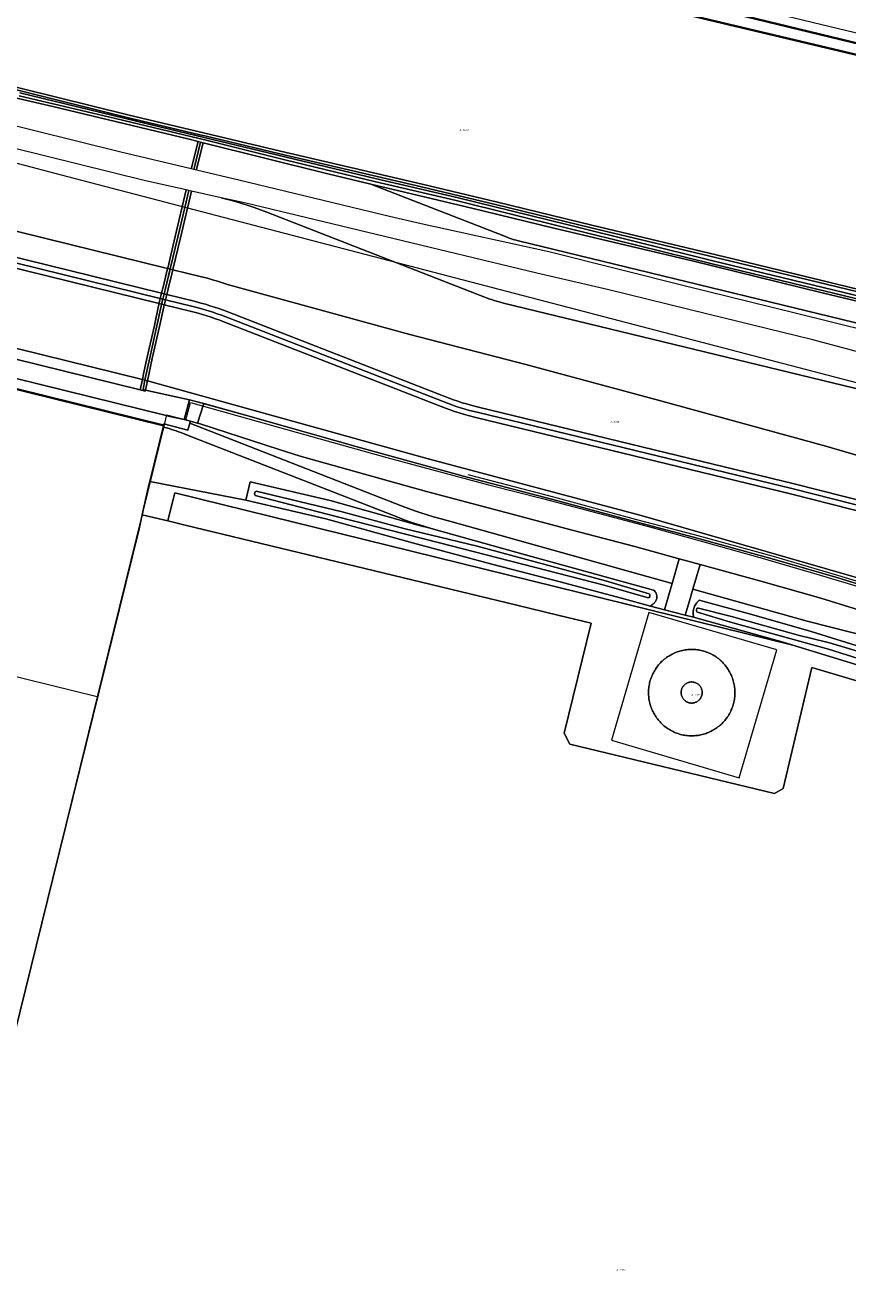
# Model space of a CAD drawing. Header units: metres. Extents: x 250001 to 257773, y 598992 to 609118.
# Tile 577 of 656: x 252213 to 252367, y 606923 to 607160. Entities that reach past the tile are written whole.
import ezdxf
from ezdxf.enums import TextEntityAlignment as Align
from ezdxf.lldxf.tags import DXFTag

# ---------------------------------------------------------------- set-up
doc = ezdxf.new("R2010")
doc.units = ezdxf.units.M
for name, color, linetype, lineweight in [('B-WE-FV-GELEIDING_WILDROOSTER-GV', 252, 'Continuous', 18), ('B-WE-GK-KADEMUUR-GV', 252, 'Continuous', 35), ('B-WE-GR-GRAS-GV', 252, 'Continuous', 13), ('B-WE-GR-GROENVOORZIENING-GV', 252, 'Continuous', 18), ('B-WE-GW-TALUD_KRUIN-G', 252, 'Continuous', 18), ('B-WE-IE-TERREINAFSCHEIDING_KUNSTMATIG_HEKWERK-G', 252, 'IE-TERREINAFSCHEIDING-KUNSTMATIG', 18), ('B-WE-KG-GRENS_PERCEEL-G', 150, 'KG-PERCEEL', 18), ('B-WE-KG-GRENS_PERCEEL-S', 150, 'Continuous', 25), ('B-WE-OG-BEBOUWING_WINDTURBINE-GV', 1, 'Continuous', 18), ('B-WE-OG-TERREIN_ERF-GV', 7, 'Continuous', 18), ('B-WE-OG-WATER-GV', 252, 'Continuous', 18), ('B-WE-OG-WATER_HAVEN-GV', 252, 'Continuous', 18), ('B-WE-OG-WATER_SLOOT-GV', 252, 'Continuous', 18), ('B-WE-VH-VERHARDING_GESLOTEN-GV', 252, 'Continuous', 18), ('B-WE-VH-VERHARDING_GRASBETONSTEEN-GV', 252, 'Continuous', 18), ('B-WE-VH-VERHARDING_HALFVERHARDING-GV', 252, 'Continuous', 18), ('B-WE-VH-VERHARDING_OPEN-GV', 252, 'Continuous', 18), ('X-XX-AL-REFERENTIE-G', 7, 'Continuous', 18)]:
    doc.layers.add(name, color=color, linetype=linetype, lineweight=lineweight)
doc.styles.add('NLCS-ISO', font='NLCS-ISO.ttf')
doc.styles.get("Standard").update_dxf_attribs({"font": 'NLCS-ISO.ttf'})
doc.linetypes.add('IE-TERREINAFSCHEIDING-KUNSTMATIG', pattern='A,4,[82,NLCS.shx,S=0.75,R=90,X=0,Y=0],4,-2', length=10)
tags = doc.linetypes.add('KG-PERCEEL', pattern='A,5.5,-2,["P",Standard,S=1.8,R=0,X=-0.5,Y=-0.9],-2,5.5,-2,[5,NLCS.SHX,S=0.75,R=0,X=0,Y=0],-2', length=19).pattern_tags.tags
tags[6] = DXFTag(74, 10)

# ---------------------------------------------------------------- blocks, each defined once
blk = doc.blocks.new('SKG-PERCEELNUMMER-SO')
at = {"style": 'NLCS-ISO', "oblique": 10, "flags": 1}
blk.add_attdef('GEMEENTECODE', text='', height=1.8, dxfattribs=at).set_placement((0, 2.6), align=Align.MIDDLE_CENTER)
at = {"style": 'NLCS-ISO', "oblique": 10}
blk.add_attdef('SECTIE', text='', height=1.8, dxfattribs=at).set_placement((-0.5, 0), align=Align.MIDDLE_RIGHT)
blk.add_attdef('PERCEELNUMMER', text='', height=1.8, dxfattribs=at).set_placement((0.5, 0), align=Align.MIDDLE_LEFT)
blk = doc.blocks.new('BS2021-132-Xref-KAD-20210617')
at = {"layer": 'B-WE-KG-GRENS_PERCEEL-G', "flags": 128}
for points in [[(252084.341, 607226.882), (252498.581, 607127.432)], [(252380.376, 607089.959), (252220.917, 607131.561), (252199.948, 607137.042)], [(252199.948, 607094.67), (252238.98, 607085.06)], [(252239.434, 607086.904), (252243.04, 607086.004), (252243.909, 607089.226), (252263.726, 607083.692), (252280.766, 607078.942), (252300.054, 607073.728)], [(252239.434, 607086.904), (252238.98, 607085.06)], [(252238.98, 607085.06), (252226.429, 607034.057)], [(252300.054, 607073.728), (252310.224, 607071.156), (252320.375, 607068.513), (252330.507, 607065.797), (252340.62, 607063.01), (252350.712, 607060.151), (252360.784, 607057.221), (252370.835, 607054.22), (252380.865, 607051.147)], [(252226.429, 607034.057), (252199.948, 607040.565)], [(252226.429, 607034.057), (252199.949, 606926.446)]]:
    blk.add_lwpolyline(points, dxfattribs=at)
blk.add_lwpolyline([(252322.863, 607025.89), (252346.855, 607018.865), (252353.905, 607042.85), (252329.912, 607049.876)], close=True, dxfattribs=at)
at = {"layer": 'B-WE-KG-GRENS_PERCEEL-S', "xscale": 0.2, "yscale": 0.2, "zscale": 0.2}
for p, values in [((252294.84, 607140.328), {'PERCEELNUMMER': '3629', 'SECTIE': 'A'}), ((252323.164, 607085.607), {'PERCEELNUMMER': '3315', 'SECTIE': 'A'}), ((252338.326, 607034.423), {'PERCEELNUMMER': '3386', 'SECTIE': 'A'}), ((252324.256, 606926.586), {'PERCEELNUMMER': '3387', 'SECTIE': 'A'})]:
    blk.add_blockref('SKG-PERCEELNUMMER-SO', p, dxfattribs=at).add_auto_attribs(values)
blk = doc.blocks.new('BS2021-132-Xref-BGT-GRIJS-20210617-aangepast')
at = {"layer": 'B-WE-FV-GELEIDING_WILDROOSTER-GV', "flags": 128}
blk.add_lwpolyline([(252243.75, 607089.715), (252242.732, 607086.077), (252245.246, 607085.367), (252246.402, 607089.053), (252245.168, 607089.396)], close=True, dxfattribs=at)
at = {"layer": 'B-WE-GK-KADEMUUR-GV', "flags": 128}
blk.add_lwpolyline([(252183.754, 607487.803), (252111.624, 607505.471), (252111.082, 607503.281), (252124.881, 607500), (252179.282, 607487.065), (252261.258, 607468.127), (252365.657, 607442.672), (252412.548, 607430.975), (252621.898, 607380.034), (252564.139, 607135.672), (252557.914, 607112.861), (252444.261, 607138.387), (252118.675, 607217.228), (252117.992, 607213.995), (252370.737, 607154.026), (252515.253, 607119.904), (252560.273, 607110.024), (252574.203, 607166.872), (252590.933, 607236.18), (252611.343, 607322.684), (252625.059, 607381.322), (252471.169, 607418.451), (252314.063, 607456.225)], close=True, dxfattribs=at)
at = {"layer": 'B-WE-GR-GRAS-GV', "flags": 128}
for points in [[(252206.066, 607142.395), (252230.87, 607136.251), (252244.068, 607133.125), (252244.101, 607133.262), (252245.332, 607138.203), (252243.415, 607138.683), (252218.129, 607144.747), (252194.752, 607150.138)], [(252205.209, 607149.353), (252232.025, 607142.707), (252245.644, 607139.457), (252246.617, 607139.225), (252260.666, 607135.873), (252287.245, 607129.676), (252301.402, 607126.302), (252319.104, 607122.003), (252345.262, 607115.747), (252374.297, 607108.731)], [(252375.148, 607102.647), (252305.471, 607119.543), (252304.99, 607119.668), (252304.705, 607119.748), (252304.422, 607119.833), (252304.141, 607119.924), (252303.861, 607120.019), (252303.583, 607120.119), (252303.307, 607120.224), (252277.726, 607130.198), (252269.425, 607132.17), (252246.302, 607137.96), (252245.073, 607133.027), (252245.041, 607132.894), (252253.019, 607131.005), (252281.246, 607124.163), (252287.207, 607122.824), (252311.141, 607117.59), (252337, 607111.092), (252357.089, 607106.126), (252378.776, 607100.737)], [(252374.414, 607109.217), (252345.379, 607116.234), (252319.221, 607122.489), (252301.519, 607126.788), (252287.36, 607130.163), (252260.781, 607136.359), (252232.144, 607143.193), (252205.328, 607149.839)], [(252078.317, 607154.139), (252239.633, 607114.396), (252239.645, 607114.444), (252241.061, 607120.38), (252243.12, 607129.106), (252235.486, 607130.808), (252204.104, 607138.581)], [(252075.503, 607149.888), (252238.495, 607109.733), (252238.685, 607110.516), (252238.765, 607110.845), (252239.633, 607114.396), (252078.317, 607154.139)], [(252074.223, 607148.144), (252238.014, 607107.792), (252238.025, 607107.789), (252238.059, 607107.928), (252238.26, 607108.761), (252074.871, 607149.014)], [(252074.871, 607149.014), (252238.26, 607108.761), (252238.495, 607109.733), (252075.503, 607149.888)], [(252068.098, 607134.678), (252234.893, 607093.585), (252234.95, 607093.876), (252235.114, 607094.64), (252235.778, 607097.719), (252237.148, 607103.701), (252237.932, 607107.402), (252238.025, 607107.789), (252238.014, 607107.792), (252074.223, 607148.144)], [(252082.889, 607128.974), (252234.51, 607091.62), (252234.893, 607093.585), (252068.098, 607134.678)], [(252387.534, 607103.836), (252362.427, 607109.839), (252338.002, 607115.81), (252311.846, 607122.019), (252296.72, 607125.685), (252277.726, 607130.198), (252303.307, 607120.224), (252303.583, 607120.119), (252303.861, 607120.019), (252304.141, 607119.924), (252304.422, 607119.833), (252304.705, 607119.748), (252304.99, 607119.668), (252305.471, 607119.543), (252375.148, 607102.647)], [(252372.32, 607090.985), (252302.644, 607107.881), (252301.823, 607108.093), (252301.337, 607108.23), (252300.854, 607108.376), (252300.373, 607108.531), (252299.895, 607108.693), (252299.42, 607108.864), (252298.948, 607109.044), (252258.216, 607124.924), (252257.057, 607125.365), (252255.89, 607125.785), (252254.715, 607126.185), (252253.534, 607126.564), (252252.347, 607126.923), (252251.153, 607127.26), (252249.674, 607127.645), (252244.096, 607128.888), (252242.034, 607120.149), (252240.617, 607114.209), (252240.604, 607114.156), (252245.748, 607112.889), (252247.124, 607112.532), (252248.061, 607112.266), (252248.993, 607111.985), (252249.921, 607111.687), (252250.843, 607111.373), (252285.076, 607102.027), (252306.841, 607096.385), (252331.673, 607089.695), (252363.098, 607081.068), (252382.109, 607075.48)], [(252382.43, 607095.175), (252360.643, 607100.971), (252340.966, 607105.809), (252322.384, 607110.35), (252308.874, 607113.492), (252280.328, 607120.372), (252254.067, 607126.666), (252249.674, 607127.645), (252251.153, 607127.26), (252252.347, 607126.923), (252253.534, 607126.564), (252254.715, 607126.185), (252255.89, 607125.785), (252257.057, 607125.365), (252258.216, 607124.924), (252298.948, 607109.044), (252299.42, 607108.864), (252299.895, 607108.693), (252300.373, 607108.531), (252300.854, 607108.376), (252301.337, 607108.23), (252301.823, 607108.093), (252302.644, 607107.881), (252372.32, 607090.985)], [(252382.109, 607075.48), (252363.098, 607081.068), (252331.673, 607089.695), (252306.841, 607096.385), (252285.076, 607102.027), (252250.843, 607111.373), (252249.921, 607111.687), (252248.993, 607111.985), (252248.061, 607112.266), (252247.124, 607112.532), (252245.748, 607112.889), (252240.604, 607114.156), (252239.732, 607110.589), (252239.656, 607110.279), (252239.466, 607109.494), (252244.6, 607108.229), (252245.857, 607107.902), (252246.714, 607107.659), (252247.566, 607107.402), (252248.413, 607107.13), (252249.256, 607106.843), (252250.094, 607106.542), (252250.926, 607106.225), (252291.658, 607090.345), (252292.457, 607090.041), (252293.262, 607089.751), (252294.071, 607089.476), (252294.885, 607089.214), (252295.704, 607088.967), (252296.527, 607088.734), (252297.917, 607088.376), (252357.17, 607074.018), (252375.665, 607069.317)], [(252375.407, 607068.351), (252356.935, 607073.046), (252297.682, 607087.404), (252296.263, 607087.77), (252295.424, 607088.007), (252294.588, 607088.259), (252293.757, 607088.526), (252292.931, 607088.807), (252292.11, 607089.103), (252291.294, 607089.413), (252250.562, 607105.294), (252249.747, 607105.604), (252248.926, 607105.899), (252248.099, 607106.18), (252247.269, 607106.447), (252246.433, 607106.699), (252245.593, 607106.937), (252244.361, 607107.258), (252239.231, 607108.522), (252239.026, 607107.672), (252238.996, 607107.549), (252244.121, 607106.287), (252245.33, 607105.973), (252246.153, 607105.74), (252246.971, 607105.492), (252247.785, 607105.231), (252248.595, 607104.955), (252249.4, 607104.666), (252250.199, 607104.362), (252290.931, 607088.481), (252291.763, 607088.165), (252292.601, 607087.864), (252293.443, 607087.577), (252294.291, 607087.305), (252295.143, 607087.047), (252295.999, 607086.805), (252297.446, 607086.432), (252356.699, 607072.074), (252375.15, 607067.385)], [(252375.665, 607069.317), (252357.17, 607074.018), (252297.917, 607088.376), (252296.527, 607088.734), (252295.704, 607088.967), (252294.885, 607089.214), (252294.071, 607089.476), (252293.262, 607089.751), (252292.457, 607090.041), (252291.658, 607090.345), (252250.926, 607106.225), (252250.094, 607106.542), (252249.256, 607106.843), (252248.413, 607107.13), (252247.566, 607107.402), (252246.714, 607107.659), (252245.857, 607107.902), (252244.6, 607108.229), (252239.466, 607109.494), (252239.231, 607108.522), (252244.361, 607107.258), (252245.593, 607106.937), (252246.433, 607106.699), (252247.269, 607106.447), (252248.099, 607106.18), (252248.926, 607105.899), (252249.747, 607105.604), (252250.562, 607105.294), (252291.294, 607089.413), (252292.11, 607089.103), (252292.931, 607088.807), (252293.757, 607088.526), (252294.588, 607088.259), (252295.424, 607088.007), (252296.263, 607087.77), (252297.682, 607087.404), (252356.935, 607073.046), (252375.407, 607068.351)], [(252375.15, 607067.385), (252356.699, 607072.074), (252297.446, 607086.432), (252295.999, 607086.805), (252295.143, 607087.047), (252294.291, 607087.305), (252293.443, 607087.577), (252292.601, 607087.864), (252291.763, 607088.165), (252290.931, 607088.481), (252250.199, 607104.362), (252249.4, 607104.666), (252248.595, 607104.955), (252247.785, 607105.231), (252246.971, 607105.492), (252246.153, 607105.74), (252245.33, 607105.973), (252244.121, 607106.287), (252238.996, 607107.549), (252238.907, 607107.181), (252238.124, 607103.486), (252236.754, 607097.502), (252235.852, 607093.318), (252288.475, 607078.658), (252328.477, 607068.038), (252379.01, 607053.471)], [(252379.01, 607053.471), (252328.477, 607068.038), (252288.475, 607078.658), (252235.852, 607093.318), (252235.477, 607091.576), (252243.75, 607089.715), (252245.168, 607089.396), (252246.402, 607089.053), (252254.266, 607086.866), (252275.206, 607080.957), (252295.83, 607075.259), (252311.903, 607071.078), (252327.432, 607066.841), (252338.255, 607064.01), (252353.053, 607059.94), (252365.161, 607056.408), (252381.569, 607051.37)], [(252374.654, 607048.67), (252362.171, 607052.551), (252350.905, 607055.759), (252339.504, 607058.873), (252338.147, 607054.242), (252359.565, 607048.246), (252379.797, 607043.092)], [(252379.797, 607043.092), (252359.565, 607048.246), (252338.147, 607054.242), (252337.514, 607052.082), (252336.725, 607049.388), (252338.28, 607048.992), (252338.24, 607049.22), (252338.215, 607049.451), (252338.206, 607049.683), (252338.214, 607049.914), (252338.237, 607050.145), (252338.276, 607050.374), (252338.331, 607050.599), (252338.401, 607050.82), (252338.486, 607051.036), (252338.586, 607051.245), (252338.7, 607051.447), (252338.828, 607051.641), (252338.874, 607051.702), (252338.969, 607051.825), (252339.122, 607051.999), (252339.305, 607052.19), (252349.185, 607049.491), (252360.328, 607046.317), (252370.774, 607043.069)]]:
    blk.add_lwpolyline(points, dxfattribs=at)
for points in [[(252076.573, 607126.305), (252073.875, 607126.343), (252071.443, 607125.873), (252080.181, 607123.72), (252083.396, 607122.928), (252083.46, 607123.19), (252150.92, 607106.57), (252238.84, 607084.85), (252238.929, 607085.216), (252243.437, 607084.047), (252243.807, 607085.345), (252243.92, 607085.741), (252242.732, 607086.077), (252240.042, 607086.643), (252239.328, 607086.829), (252083.421, 607125.239), (252078.79, 607126.036)], [(252239.448, 607084.473), (252238.789, 607084.644), (252236.281, 607074.425), (252254.323, 607070.952), (252255.117, 607074.361), (252270.116, 607070.865), (252286.4, 607066.329), (252287.569, 607066.016), (252288.185, 607065.845), (252289.045, 607065.606), (252287.662, 607066.024), (252286.444, 607066.415), (252285.234, 607066.827), (252284.03, 607067.26), (252282.834, 607067.714), (252243.473, 607083.06), (252242.102, 607083.595), (252241.667, 607083.761), (252241.228, 607083.919), (252240.787, 607084.069), (252240.343, 607084.211), (252239.897, 607084.346)], [(252283.652, 607069.811), (252243.807, 607085.345), (252243.437, 607084.047), (252238.929, 607085.216), (252238.84, 607084.85), (252238.789, 607084.644), (252239.448, 607084.473), (252239.897, 607084.346), (252240.343, 607084.211), (252240.787, 607084.069), (252241.228, 607083.919), (252241.667, 607083.761), (252242.102, 607083.595), (252243.473, 607083.06), (252282.834, 607067.714), (252284.03, 607067.26), (252285.234, 607066.827), (252286.444, 607066.415), (252287.662, 607066.024), (252289.045, 607065.606), (252304.946, 607061.204), (252330.754, 607054.08), (252330.937, 607053.924), (252331.088, 607053.732), (252331.175, 607053.596), (252331.248, 607053.452), (252331.307, 607053.302), (252331.35, 607053.147), (252331.378, 607052.988), (252331.39, 607052.828), (252331.386, 607052.667), (252331.366, 607052.508), (252331.33, 607052.351), (252331.28, 607052.199), (252331.214, 607052.053), (252331.134, 607051.914), (252331.041, 607051.784), (252330.935, 607051.663), (252330.818, 607051.554), (252330.69, 607051.457), (252330.67, 607051.443), (252330.223, 607051.071), (252330.189, 607051.052), (252332.82, 607050.382), (252333.628, 607053.17), (252334.254, 607055.331), (252292.727, 607066.956), (252290.711, 607067.476), (252289.518, 607067.813), (252288.331, 607068.172), (252287.151, 607068.551), (252285.977, 607068.95), (252284.811, 607069.37)], [(252245.246, 607085.367), (252243.92, 607085.741), (252243.807, 607085.345), (252283.652, 607069.811), (252284.811, 607069.37), (252285.977, 607068.95), (252287.151, 607068.551), (252288.331, 607068.172), (252289.518, 607067.813), (252290.711, 607067.476), (252292.727, 607066.956), (252334.254, 607055.331), (252335.589, 607059.943), (252327.241, 607062.223), (252315.534, 607065.329), (252303.055, 607068.593), (252288.169, 607072.584), (252279.682, 607074.941), (252264.52, 607079.178), (252260.544, 607080.446), (252245.712, 607085.235)]]:
    blk.add_lwpolyline(points, close=True, dxfattribs=at)
at = {"layer": 'B-WE-GR-GROENVOORZIENING-GV', "flags": 128}
for points in [[(252254.323, 607070.952), (252236.281, 607074.425), (252235.992, 607073.249), (252234.864, 607068.187), (252236.98, 607067.7), (252239.696, 607067.044), (252240.506, 607070.336), (252240.685, 607071.064), (252240.804, 607071.549), (252240.984, 607072.278), (252356.875, 607043.758), (252355.088, 607044.308), (252338.28, 607048.992), (252336.725, 607049.388), (252332.82, 607050.382), (252330.189, 607051.052), (252324.754, 607052.536), (252312.997, 607055.655), (252300.438, 607058.942), (252285.534, 607062.937), (252269.321, 607067.456)], [(252337.715, 607042.937), (252337.97, 607042.94), (252338.225, 607042.934), (252338.479, 607042.921), (252338.733, 607042.9), (252338.985, 607042.871), (252339.237, 607042.834), (252339.488, 607042.789), (252339.737, 607042.737), (252339.984, 607042.676), (252340.23, 607042.608), (252340.473, 607042.532), (252340.713, 607042.448), (252340.951, 607042.357), (252341.186, 607042.259), (252341.417, 607042.153), (252341.645, 607042.04), (252341.87, 607041.92), (252342.09, 607041.793), (252342.307, 607041.659), (252342.519, 607041.518), (252342.727, 607041.371), (252342.93, 607041.217), (252343.128, 607041.057), (252343.32, 607040.891), (252343.508, 607040.719), (252343.69, 607040.541), (252343.866, 607040.357), (252344.037, 607040.168), (252344.201, 607039.974), (252344.36, 607039.774), (252344.512, 607039.57), (252344.657, 607039.361), (252344.796, 607039.148), (252344.928, 607038.93), (252345.053, 607038.708), (252345.171, 607038.483), (252345.282, 607038.253), (252345.386, 607038.021), (252345.482, 607037.785), (252345.571, 607037.547), (252345.652, 607037.306), (252345.726, 607037.062), (252345.792, 607036.816), (252345.85, 607036.568), (252345.901, 607036.319), (252345.944, 607036.068), (252345.978, 607035.815), (252346.005, 607035.562), (252346.024, 607035.308), (252346.035, 607035.054), (252346.038, 607034.799), (252346.032, 607034.545), (252346.019, 607034.291), (252345.998, 607034.037), (252345.969, 607033.784), (252345.932, 607033.532), (252345.887, 607033.282), (252345.834, 607033.032), (252345.774, 607032.785), (252345.705, 607032.54), (252345.629, 607032.297), (252345.546, 607032.056), (252345.455, 607031.819), (252345.356, 607031.584), (252345.348, 607031.566), (252345.242, 607031.335), (252345.128, 607031.107), (252345.007, 607030.883), (252344.88, 607030.662), (252344.745, 607030.446), (252344.604, 607030.234), (252344.456, 607030.027), (252344.301, 607029.825), (252344.141, 607029.627), (252343.974, 607029.435), (252343.801, 607029.248), (252343.623, 607029.066), (252343.439, 607028.89), (252343.249, 607028.72), (252343.054, 607028.556), (252342.855, 607028.399), (252342.65, 607028.247), (252342.44, 607028.102), (252342.227, 607027.964), (252342.009, 607027.833), (252341.787, 607027.708), (252341.561, 607027.591), (252341.331, 607027.481), (252341.098, 607027.378), (252340.863, 607027.282), (252340.624, 607027.194), (252340.382, 607027.113), (252340.139, 607027.04), (252339.892, 607026.974), (252339.644, 607026.917), (252339.395, 607026.867), (252339.144, 607026.825), (252338.891, 607026.791), (252338.638, 607026.765), (252338.384, 607026.747), (252338.13, 607026.737), (252337.875, 607026.735), (252337.621, 607026.74), (252337.366, 607026.754), (252337.113, 607026.776), (252336.86, 607026.806), (252336.608, 607026.844), (252336.358, 607026.889), (252336.109, 607026.943), (252335.862, 607027.004), (252335.617, 607027.073), (252335.374, 607027.15), (252335.134, 607027.234), (252334.896, 607027.326), (252334.662, 607027.425), (252334.43, 607027.532), (252334.203, 607027.645), (252333.979, 607027.766), (252333.758, 607027.894), (252333.542, 607028.028), (252333.33, 607028.17), (252333.123, 607028.318), (252332.921, 607028.472), (252332.723, 607028.633), (252332.531, 607028.8), (252332.344, 607028.973), (252332.163, 607029.151), (252331.987, 607029.335), (252331.817, 607029.525), (252331.653, 607029.72), (252331.495, 607029.92), (252331.344, 607030.124), (252331.199, 607030.334), (252331.061, 607030.547), (252330.93, 607030.766), (252330.805, 607030.988), (252330.688, 607031.214), (252330.578, 607031.443), (252330.475, 607031.676), (252330.379, 607031.912), (252330.291, 607032.151), (252330.21, 607032.392), (252330.137, 607032.636), (252330.072, 607032.882), (252330.014, 607033.13), (252329.965, 607033.38), (252329.923, 607033.631), (252329.889, 607033.883), (252329.863, 607034.137), (252329.845, 607034.391), (252329.835, 607034.645), (252329.833, 607034.9), (252329.839, 607035.154), (252329.853, 607035.408), (252329.875, 607035.662), (252329.905, 607035.915), (252329.942, 607036.166), (252329.988, 607036.417), (252330.041, 607036.666), (252330.103, 607036.913), (252330.172, 607037.158), (252330.249, 607037.401), (252330.333, 607037.641), (252330.425, 607037.878), (252330.524, 607038.113), (252330.631, 607038.344), (252330.745, 607038.572), (252330.865, 607038.796), (252330.993, 607039.016), (252331.128, 607039.232), (252331.252, 607039.419), (252331.4, 607039.626), (252331.553, 607039.83), (252331.713, 607040.027), (252331.879, 607040.22), (252332.052, 607040.408), (252332.229, 607040.59), (252332.413, 607040.766), (252332.602, 607040.937), (252332.796, 607041.102), (252332.996, 607041.26), (252333.2, 607041.412), (252333.409, 607041.558), (252333.622, 607041.696), (252333.84, 607041.828), (252334.062, 607041.954), (252334.287, 607042.072), (252334.516, 607042.183), (252334.749, 607042.287), (252334.984, 607042.383), (252335.223, 607042.472), (252335.464, 607042.554), (252335.708, 607042.627), (252335.953, 607042.694), (252336.201, 607042.752), (252336.451, 607042.802), (252336.702, 607042.845), (252336.954, 607042.88), (252337.207, 607042.907), (252337.461, 607042.926)]]:
    blk.add_lwpolyline(points, close=True, dxfattribs=at)
for points in [[(252377.714, 607037.348), (252356.875, 607043.758), (252240.984, 607072.278), (252240.804, 607071.549), (252240.685, 607071.064), (252240.506, 607070.336), (252239.696, 607067.044), (252242.892, 607066.272), (252305.102, 607051.244), (252313.066, 607049.32), (252319.07, 607047.87), (252314.01, 607027.23), (252315.05, 607025.151), (252353.44, 607015.901), (252355.09, 607016.881), (252360.16, 607038.251), (252360.47, 607039.559), (252402.986, 607026.927)], [(252402.986, 607026.927), (252360.47, 607039.559), (252360.16, 607038.251), (252355.09, 607016.881), (252353.44, 607015.901), (252315.05, 607025.151), (252314.01, 607027.23), (252319.07, 607047.87), (252313.066, 607049.32), (252305.102, 607051.244), (252242.892, 607066.272), (252239.696, 607067.044), (252236.98, 607067.7), (252234.864, 607068.187), (252234.272, 607065.531), (252218.109, 607000), (252179.216, 606842.306)]]:
    blk.add_lwpolyline(points, dxfattribs=at)
at = {"layer": 'B-WE-GW-TALUD_KRUIN-G', "flags": 128}
for points in [[(252075.503, 607149.888), (252238.495, 607109.733)], [(252238.025, 607107.789), (252238.014, 607107.792), (252074.223, 607148.144)], [(252239.466, 607109.494), (252244.6, 607108.229), (252245.857, 607107.902), (252246.714, 607107.659), (252247.566, 607107.402), (252248.413, 607107.13), (252249.256, 607106.843), (252250.094, 607106.542), (252250.926, 607106.225), (252291.658, 607090.345), (252292.457, 607090.041), (252293.262, 607089.751), (252294.071, 607089.476), (252294.885, 607089.214), (252295.704, 607088.967), (252296.527, 607088.734), (252297.917, 607088.376), (252357.17, 607074.018), (252375.665, 607069.317)], [(252375.15, 607067.385), (252356.699, 607072.074), (252297.446, 607086.432), (252295.999, 607086.805), (252295.143, 607087.047), (252294.291, 607087.305), (252293.443, 607087.577), (252292.601, 607087.864), (252291.763, 607088.165), (252290.931, 607088.481), (252250.199, 607104.362), (252249.4, 607104.666), (252248.595, 607104.955), (252247.785, 607105.231), (252246.971, 607105.492), (252246.153, 607105.74), (252245.33, 607105.973), (252244.121, 607106.287), (252238.996, 607107.549)]]:
    blk.add_lwpolyline(points, dxfattribs=at)
at = {"layer": 'B-WE-IE-TERREINAFSCHEIDING_KUNSTMATIG_HEKWERK-G', "flags": 128}
for points in [[(252244.555, 607133.009), (252244.587, 607133.145), (252245.817, 607138.082)], [(252235.477, 607091.576), (252235.031, 607091.677), (252235.44, 607093.776), (252236.266, 607097.611), (252237.636, 607103.593), (252238.42, 607107.291), (252239.171, 607110.397), (252240.131, 607114.326), (252241.548, 607120.264), (252243.608, 607128.997)], [(252245.168, 607089.396), (252243.75, 607089.715), (252235.477, 607091.576)], [(252245.168, 607089.396), (252254.266, 607086.866), (252275.206, 607080.957), (252295.83, 607075.259)], [(252295.83, 607075.259), (252311.903, 607071.078), (252327.432, 607066.841), (252338.254, 607064.01), (252353.053, 607059.94), (252365.161, 607056.408), (252381.569, 607051.37), (252401.279, 607044.762), (252427.029, 607035.956), (252448.17, 607028.149)], [(252295.96, 607075.742), (252312.032, 607071.561), (252327.561, 607067.324), (252338.384, 607064.493), (252353.19, 607060.421), (252365.305, 607056.887), (252381.722, 607051.846), (252401.44, 607045.236), (252427.196, 607036.427), (252448.344, 607028.618)]]:
    blk.add_lwpolyline(points, dxfattribs=at)
at = {"layer": 'B-WE-OG-BEBOUWING_WINDTURBINE-GV', "flags": 128}
blk.add_lwpolyline([(252338.017, 607036.836), (252337.892, 607036.838), (252337.766, 607036.831), (252337.641, 607036.817), (252337.517, 607036.794), (252337.395, 607036.764), (252337.275, 607036.726), (252337.158, 607036.681), (252337.043, 607036.628), (252336.933, 607036.568), (252336.826, 607036.501), (252336.724, 607036.427), (252336.627, 607036.347), (252336.535, 607036.261), (252336.449, 607036.17), (252336.368, 607036.073), (252336.294, 607035.971), (252336.227, 607035.865), (252336.167, 607035.754), (252336.113, 607035.64), (252336.067, 607035.523), (252336.029, 607035.403), (252335.998, 607035.281), (252335.975, 607035.158), (252335.96, 607035.033), (252335.953, 607034.907), (252335.954, 607034.781), (252335.962, 607034.656), (252335.979, 607034.531), (252336.004, 607034.408), (252336.036, 607034.286), (252336.077, 607034.167), (252336.124, 607034.05), (252336.179, 607033.937), (252336.241, 607033.828), (252336.31, 607033.722), (252336.386, 607033.622), (252336.467, 607033.526), (252336.555, 607033.435), (252336.648, 607033.351), (252336.746, 607033.272), (252336.85, 607033.2), (252336.957, 607033.135), (252337.069, 607033.076), (252337.183, 607033.025), (252337.301, 607032.981), (252337.422, 607032.945), (252337.544, 607032.916), (252337.669, 607032.896), (252337.794, 607032.883), (252337.92, 607032.878), (252337.929, 607032.878), (252338.055, 607032.882), (252338.18, 607032.894), (252338.304, 607032.913), (252338.427, 607032.941), (252338.548, 607032.976), (252338.666, 607033.019), (252338.782, 607033.07), (252338.893, 607033.127), (252339.001, 607033.192), (252339.105, 607033.263), (252339.204, 607033.341), (252339.298, 607033.425), (252339.386, 607033.514), (252339.469, 607033.609), (252339.545, 607033.71), (252339.615, 607033.815), (252339.677, 607033.924), (252339.733, 607034.036), (252339.782, 607034.152), (252339.823, 607034.271), (252339.856, 607034.393), (252339.882, 607034.516), (252339.9, 607034.64), (252339.91, 607034.766), (252339.912, 607034.892), (252339.905, 607035.017), (252339.891, 607035.142), (252339.869, 607035.266), (252339.839, 607035.389), (252339.802, 607035.509), (252339.757, 607035.626), (252339.704, 607035.741), (252339.645, 607035.851), (252339.578, 607035.958), (252339.505, 607036.061), (252339.426, 607036.158), (252339.34, 607036.25), (252339.249, 607036.337), (252339.152, 607036.418), (252339.051, 607036.492), (252338.944, 607036.56), (252338.834, 607036.621), (252338.72, 607036.674), (252338.604, 607036.721), (252338.484, 607036.76), (252338.362, 607036.791), (252338.238, 607036.814), (252338.143, 607036.827)], close=True, dxfattribs=at)
at = {"layer": 'B-WE-OG-TERREIN_ERF-GV', "flags": 128}
blk.add_lwpolyline([(252150.92, 607106.57), (252083.46, 607123.19), (252083.396, 607122.928), (252082.009, 607117.234), (252081.766, 607116.234), (252072.593, 607078.577), (252070.92, 607071.71), (252070.786, 607071.155), (252069.038, 607064.387), (252068.905, 607063.845), (252053.142, 607000), (252026.761, 606893.143), (252025.353, 606887.442), (252023.554, 606880.154), (252179.216, 606842.306), (252218.109, 607000), (252234.272, 607065.531), (252234.864, 607068.187), (252235.992, 607073.249), (252236.281, 607074.425), (252238.789, 607084.644), (252238.84, 607084.85)], close=True, dxfattribs=at)
at = {"layer": 'B-WE-OG-WATER-GV', "flags": 128}
for points in [[(252211.775, 607146.749), (252229.86, 607142.505), (252247.124, 607138.38), (252261.606, 607134.785), (252278.415, 607130.695), (252293.755, 607127.12), (252314.385, 607122.03), (252341.778, 607115.254), (252372.043, 607107.945)], [(252372.184, 607108.528), (252341.92, 607115.837), (252314.529, 607122.612), (252293.895, 607127.703), (252278.554, 607131.279), (252240.219, 607140.422), (252211.914, 607147.333)], [(252375.12, 607040.799), (252363.787, 607044.165), (252357.897, 607045.639), (252345.38, 607049.118), (252339.215, 607050.678), (252339.157, 607050.694), (252338.996, 607050.669), (252338.894, 607050.582), (252338.845, 607050.362), (252338.85, 607050.143), (252338.923, 607049.997), (252339.005, 607049.906), (252345.18, 607048.07), (252354.546, 607045.458), (252363.584, 607042.98), (252374.883, 607039.418)]]:
    blk.add_lwpolyline(points, dxfattribs=at)
blk.add_lwpolyline([(252272.381, 607068.723), (252256.267, 607072.586), (252256.186, 607072.571), (252256.021, 607072.463), (252255.969, 607072.318), (252255.953, 607072.117), (252255.985, 607071.972), (252256.08, 607071.808), (252271.219, 607067.894), (252277.853, 607066.189), (252290.628, 607062.933), (252321.542, 607055.016), (252329.764, 607052.61), (252329.94, 607052.672), (252330.049, 607052.839), (252330.071, 607053.034), (252330.063, 607053.216), (252329.968, 607053.384), (252321.759, 607055.786), (252297.688, 607062.31), (252283.955, 607065.589)], close=True, dxfattribs=at)
at = {"layer": 'B-WE-OG-WATER_HAVEN-GV', "flags": 128}
blk.add_lwpolyline([(252118.675, 607217.228), (252444.261, 607138.387), (252557.914, 607112.861), (252564.139, 607135.672), (252621.898, 607380.034)], dxfattribs=at)
at = {"layer": 'B-WE-OG-WATER_SLOOT-GV', "flags": 128}
for points in [[(252374.297, 607108.731), (252345.262, 607115.747), (252319.104, 607122.003), (252301.402, 607126.302), (252287.245, 607129.676), (252260.666, 607135.873), (252246.617, 607139.225), (252245.644, 607139.457), (252232.025, 607142.707), (252205.209, 607149.353)], [(252194.752, 607150.138), (252218.129, 607144.747), (252243.415, 607138.683), (252245.332, 607138.203), (252245.817, 607138.082), (252246.302, 607137.96), (252269.425, 607132.17), (252277.726, 607130.198), (252296.72, 607125.685), (252311.846, 607122.019), (252338.002, 607115.81), (252362.427, 607109.839), (252387.534, 607103.836)], [(252211.914, 607147.333), (252240.219, 607140.422), (252278.554, 607131.279), (252293.895, 607127.703), (252314.529, 607122.612), (252341.92, 607115.837), (252372.184, 607108.528)], [(252372.043, 607107.945), (252341.778, 607115.254), (252314.385, 607122.03), (252293.755, 607127.12), (252278.415, 607130.695), (252261.606, 607134.785), (252247.124, 607138.38), (252229.86, 607142.505), (252211.775, 607146.749)], [(252370.774, 607043.069), (252360.328, 607046.317), (252349.185, 607049.491), (252339.305, 607052.19), (252339.122, 607051.999), (252338.969, 607051.825), (252338.874, 607051.702), (252338.828, 607051.641), (252338.7, 607051.447), (252338.586, 607051.245), (252338.486, 607051.036), (252338.401, 607050.82), (252338.331, 607050.599), (252338.276, 607050.374), (252338.237, 607050.145), (252338.214, 607049.914), (252338.206, 607049.683), (252338.215, 607049.451), (252338.24, 607049.22), (252338.28, 607048.992), (252355.088, 607044.308), (252356.875, 607043.758), (252377.714, 607037.348)], [(252374.883, 607039.418), (252363.584, 607042.98), (252354.546, 607045.458), (252345.18, 607048.07), (252339.005, 607049.906), (252338.923, 607049.997), (252338.85, 607050.143), (252338.845, 607050.362), (252338.894, 607050.582), (252338.996, 607050.669), (252339.157, 607050.694), (252339.215, 607050.678), (252345.38, 607049.118), (252357.897, 607045.639), (252363.787, 607044.165), (252375.12, 607040.799)]]:
    blk.add_lwpolyline(points, dxfattribs=at)
for points in [[(252270.116, 607070.865), (252255.117, 607074.361), (252254.323, 607070.952), (252269.321, 607067.456), (252285.534, 607062.937), (252300.438, 607058.942), (252312.997, 607055.655), (252324.754, 607052.536), (252330.189, 607051.052), (252330.223, 607051.071), (252330.67, 607051.443), (252330.69, 607051.457), (252330.818, 607051.554), (252330.935, 607051.663), (252331.041, 607051.784), (252331.134, 607051.914), (252331.214, 607052.053), (252331.28, 607052.199), (252331.33, 607052.351), (252331.366, 607052.508), (252331.386, 607052.667), (252331.39, 607052.828), (252331.378, 607052.988), (252331.35, 607053.147), (252331.307, 607053.302), (252331.248, 607053.452), (252331.175, 607053.596), (252331.088, 607053.732), (252330.937, 607053.924), (252330.754, 607054.08), (252304.946, 607061.204), (252289.045, 607065.606), (252288.185, 607065.845), (252287.569, 607066.016), (252286.4, 607066.329)], [(252256.186, 607072.571), (252256.267, 607072.586), (252272.381, 607068.723), (252283.955, 607065.589), (252297.688, 607062.31), (252321.759, 607055.786), (252329.968, 607053.384), (252330.063, 607053.216), (252330.071, 607053.034), (252330.049, 607052.839), (252329.94, 607052.672), (252329.764, 607052.61), (252321.542, 607055.016), (252290.628, 607062.933), (252277.853, 607066.189), (252271.219, 607067.894), (252256.08, 607071.808), (252255.985, 607071.972), (252255.953, 607072.117), (252255.969, 607072.318), (252256.021, 607072.463)]]:
    blk.add_lwpolyline(points, close=True, dxfattribs=at)
at = {"layer": 'B-WE-VH-VERHARDING_GESLOTEN-GV', "flags": 128}
for points in [[(252381.569, 607051.37), (252365.161, 607056.408), (252353.053, 607059.94), (252338.255, 607064.01), (252327.432, 607066.841), (252311.903, 607071.078), (252295.83, 607075.259), (252275.206, 607080.957), (252254.266, 607086.866), (252246.402, 607089.053), (252245.246, 607085.367), (252245.712, 607085.235), (252260.544, 607080.446), (252264.52, 607079.178), (252279.682, 607074.941), (252288.169, 607072.584), (252303.055, 607068.593), (252315.534, 607065.329), (252327.241, 607062.223), (252335.589, 607059.943), (252339.504, 607058.873), (252350.905, 607055.759), (252362.171, 607052.551), (252374.654, 607048.67)], [(252083.421, 607125.239), (252239.328, 607086.829), (252240.042, 607086.643), (252242.732, 607086.077), (252243.75, 607089.715), (252235.477, 607091.576), (252235.437, 607091.392), (252234.51, 607091.62), (252082.889, 607128.974)]]:
    blk.add_lwpolyline(points, dxfattribs=at)
at = {"layer": 'B-WE-VH-VERHARDING_GRASBETONSTEEN-GV', "flags": 128}
for points in [[(252245.817, 607138.082), (252245.332, 607138.203), (252244.101, 607133.262), (252244.068, 607133.125), (252244.555, 607133.009), (252244.587, 607133.145)], [(252246.302, 607137.96), (252245.817, 607138.082), (252244.587, 607133.145), (252244.555, 607133.009), (252245.041, 607132.894), (252245.073, 607133.027)], [(252243.608, 607128.997), (252243.12, 607129.106), (252241.061, 607120.38), (252239.645, 607114.444), (252239.633, 607114.396), (252240.119, 607114.276), (252240.131, 607114.326), (252241.548, 607120.264)], [(252244.096, 607128.888), (252243.608, 607128.997), (252241.548, 607120.264), (252240.131, 607114.326), (252240.119, 607114.276), (252240.604, 607114.156), (252240.617, 607114.209), (252242.034, 607120.149)], [(252240.119, 607114.276), (252239.633, 607114.396), (252238.765, 607110.845), (252238.685, 607110.516), (252238.495, 607109.733), (252238.981, 607109.613), (252239.17, 607110.398)], [(252240.604, 607114.156), (252240.119, 607114.276), (252239.17, 607110.398), (252238.981, 607109.613), (252239.466, 607109.494), (252239.656, 607110.279), (252239.732, 607110.589)], [(252238.746, 607108.641), (252238.26, 607108.761), (252238.059, 607107.928), (252238.025, 607107.789), (252238.511, 607107.669)], [(252238.981, 607109.613), (252238.495, 607109.733), (252238.26, 607108.761), (252238.746, 607108.641)], [(252239.231, 607108.522), (252238.746, 607108.641), (252238.511, 607107.669), (252238.996, 607107.549), (252239.026, 607107.672)], [(252239.466, 607109.494), (252238.981, 607109.613), (252238.746, 607108.641), (252239.231, 607108.522)], [(252238.511, 607107.669), (252238.025, 607107.789), (252237.932, 607107.402), (252237.148, 607103.701), (252235.778, 607097.719), (252235.114, 607094.64), (252234.95, 607093.876), (252234.893, 607093.585), (252235.376, 607093.451), (252235.44, 607093.776), (252236.266, 607097.611), (252237.636, 607103.593), (252238.42, 607107.291)], [(252238.996, 607107.549), (252238.511, 607107.669), (252238.42, 607107.291), (252237.636, 607103.593), (252236.266, 607097.611), (252235.44, 607093.776), (252235.376, 607093.451), (252235.852, 607093.318), (252236.754, 607097.502), (252238.124, 607103.486), (252238.907, 607107.181)], [(252235.376, 607093.451), (252234.893, 607093.585), (252234.51, 607091.62), (252235.437, 607091.392), (252235.477, 607091.576), (252235.031, 607091.677)], [(252235.852, 607093.318), (252235.376, 607093.451), (252235.031, 607091.677), (252235.477, 607091.576)]]:
    blk.add_lwpolyline(points, close=True, dxfattribs=at)
at = {"layer": 'B-WE-VH-VERHARDING_HALFVERHARDING-GV', "flags": 128}
blk.add_lwpolyline([(252339.504, 607058.873), (252335.589, 607059.943), (252334.254, 607055.331), (252333.628, 607053.17), (252332.82, 607050.382), (252336.725, 607049.388), (252337.514, 607052.082), (252338.147, 607054.242)], close=True, dxfattribs=at)
at = {"layer": 'B-WE-VH-VERHARDING_OPEN-GV', "flags": 128}
for points in [[(252625.059, 607381.322), (252611.343, 607322.684), (252590.933, 607236.18), (252574.203, 607166.872), (252560.273, 607110.024), (252515.253, 607119.904), (252370.737, 607154.026), (252117.992, 607213.995)], [(252205.328, 607149.839), (252232.144, 607143.193), (252260.781, 607136.359), (252287.36, 607130.163), (252301.519, 607126.788), (252319.221, 607122.489), (252345.379, 607116.234), (252374.414, 607109.217)]]:
    blk.add_lwpolyline(points, dxfattribs=at)
for points in [[(252245.168, 607089.396), (252243.75, 607089.715), (252242.732, 607086.077), (252243.92, 607085.741), (252245.246, 607085.367), (252246.402, 607089.053)], [(252338.225, 607042.934), (252337.97, 607042.94), (252337.715, 607042.937), (252337.461, 607042.926), (252337.207, 607042.907), (252336.954, 607042.88), (252336.702, 607042.845), (252336.451, 607042.802), (252336.201, 607042.752), (252335.953, 607042.694), (252335.708, 607042.627), (252335.464, 607042.554), (252335.223, 607042.472), (252334.984, 607042.383), (252334.749, 607042.287), (252334.516, 607042.183), (252334.287, 607042.072), (252334.062, 607041.954), (252333.84, 607041.828), (252333.622, 607041.696), (252333.409, 607041.558), (252333.2, 607041.412), (252332.996, 607041.26), (252332.796, 607041.102), (252332.602, 607040.937), (252332.413, 607040.766), (252332.229, 607040.59), (252332.052, 607040.408), (252331.879, 607040.22), (252331.713, 607040.027), (252331.553, 607039.83), (252331.4, 607039.626), (252331.252, 607039.419), (252331.128, 607039.232), (252330.993, 607039.016), (252330.865, 607038.796), (252330.745, 607038.572), (252330.631, 607038.344), (252330.524, 607038.113), (252330.425, 607037.878), (252330.333, 607037.641), (252330.249, 607037.401), (252330.172, 607037.158), (252330.103, 607036.913), (252330.041, 607036.666), (252329.988, 607036.417), (252329.942, 607036.166), (252329.905, 607035.915), (252329.875, 607035.662), (252329.853, 607035.408), (252329.839, 607035.154), (252329.833, 607034.9), (252329.835, 607034.645), (252329.845, 607034.391), (252329.863, 607034.137), (252329.889, 607033.883), (252329.923, 607033.631), (252329.965, 607033.38), (252330.014, 607033.13), (252330.072, 607032.882), (252330.137, 607032.636), (252330.21, 607032.392), (252330.291, 607032.151), (252330.379, 607031.912), (252330.475, 607031.676), (252330.578, 607031.443), (252330.688, 607031.214), (252330.805, 607030.988), (252330.93, 607030.766), (252331.061, 607030.547), (252331.199, 607030.334), (252331.344, 607030.124), (252331.495, 607029.92), (252331.653, 607029.72), (252331.817, 607029.525), (252331.987, 607029.335), (252332.163, 607029.151), (252332.344, 607028.973), (252332.531, 607028.8), (252332.723, 607028.633), (252332.921, 607028.472), (252333.123, 607028.318), (252333.33, 607028.17), (252333.542, 607028.028), (252333.758, 607027.894), (252333.979, 607027.766), (252334.203, 607027.645), (252334.43, 607027.532), (252334.662, 607027.425), (252334.896, 607027.326), (252335.134, 607027.234), (252335.374, 607027.15), (252335.617, 607027.073), (252335.862, 607027.004), (252336.109, 607026.943), (252336.358, 607026.889), (252336.608, 607026.844), (252336.86, 607026.806), (252337.113, 607026.776), (252337.366, 607026.754), (252337.621, 607026.74), (252337.875, 607026.735), (252338.13, 607026.737), (252338.384, 607026.747), (252338.638, 607026.765), (252338.891, 607026.791), (252339.144, 607026.825), (252339.395, 607026.867), (252339.644, 607026.917), (252339.892, 607026.974), (252340.139, 607027.04), (252340.382, 607027.113), (252340.624, 607027.194), (252340.863, 607027.282), (252341.098, 607027.378), (252341.331, 607027.481), (252341.561, 607027.591), (252341.787, 607027.708), (252342.009, 607027.833), (252342.227, 607027.964), (252342.44, 607028.102), (252342.65, 607028.247), (252342.855, 607028.399), (252343.054, 607028.556), (252343.249, 607028.72), (252343.439, 607028.89), (252343.623, 607029.066), (252343.801, 607029.248), (252343.974, 607029.435), (252344.141, 607029.627), (252344.301, 607029.825), (252344.456, 607030.027), (252344.604, 607030.234), (252344.745, 607030.446), (252344.88, 607030.662), (252345.007, 607030.883), (252345.128, 607031.107), (252345.242, 607031.335), (252345.348, 607031.566), (252345.356, 607031.584), (252345.455, 607031.819), (252345.546, 607032.056), (252345.629, 607032.297), (252345.705, 607032.54), (252345.774, 607032.785), (252345.834, 607033.032), (252345.887, 607033.282), (252345.932, 607033.532), (252345.969, 607033.784), (252345.998, 607034.037), (252346.019, 607034.291), (252346.032, 607034.545), (252346.038, 607034.799), (252346.035, 607035.054), (252346.024, 607035.308), (252346.005, 607035.562), (252345.978, 607035.815), (252345.944, 607036.068), (252345.901, 607036.319), (252345.85, 607036.568), (252345.792, 607036.816), (252345.726, 607037.062), (252345.652, 607037.306), (252345.571, 607037.547), (252345.482, 607037.785), (252345.386, 607038.021), (252345.282, 607038.253), (252345.171, 607038.483), (252345.053, 607038.708), (252344.928, 607038.93), (252344.796, 607039.148), (252344.657, 607039.361), (252344.512, 607039.57), (252344.36, 607039.774), (252344.201, 607039.974), (252344.037, 607040.168), (252343.866, 607040.357), (252343.69, 607040.541), (252343.508, 607040.719), (252343.32, 607040.891), (252343.128, 607041.057), (252342.93, 607041.217), (252342.727, 607041.371), (252342.519, 607041.518), (252342.307, 607041.659), (252342.09, 607041.793), (252341.87, 607041.92), (252341.645, 607042.04), (252341.417, 607042.153), (252341.186, 607042.259), (252340.951, 607042.357), (252340.713, 607042.448), (252340.473, 607042.532), (252340.23, 607042.608), (252339.984, 607042.676), (252339.737, 607042.737), (252339.488, 607042.789), (252339.237, 607042.834), (252338.985, 607042.871), (252338.733, 607042.9), (252338.479, 607042.921)], [(252337.766, 607036.831), (252337.892, 607036.838), (252338.017, 607036.836), (252338.143, 607036.827), (252338.238, 607036.814), (252338.362, 607036.791), (252338.484, 607036.76), (252338.604, 607036.721), (252338.72, 607036.674), (252338.834, 607036.621), (252338.944, 607036.56), (252339.051, 607036.492), (252339.152, 607036.418), (252339.249, 607036.337), (252339.34, 607036.25), (252339.426, 607036.158), (252339.505, 607036.061), (252339.578, 607035.958), (252339.645, 607035.851), (252339.704, 607035.741), (252339.757, 607035.626), (252339.802, 607035.509), (252339.839, 607035.389), (252339.869, 607035.266), (252339.891, 607035.142), (252339.905, 607035.017), (252339.912, 607034.892), (252339.91, 607034.766), (252339.9, 607034.64), (252339.882, 607034.516), (252339.856, 607034.393), (252339.823, 607034.271), (252339.782, 607034.152), (252339.733, 607034.036), (252339.677, 607033.924), (252339.615, 607033.815), (252339.545, 607033.71), (252339.469, 607033.609), (252339.386, 607033.514), (252339.298, 607033.425), (252339.204, 607033.341), (252339.105, 607033.263), (252339.001, 607033.192), (252338.893, 607033.127), (252338.782, 607033.07), (252338.666, 607033.019), (252338.548, 607032.976), (252338.427, 607032.941), (252338.304, 607032.913), (252338.18, 607032.894), (252338.055, 607032.882), (252337.929, 607032.878), (252337.92, 607032.878), (252337.794, 607032.883), (252337.669, 607032.896), (252337.544, 607032.916), (252337.422, 607032.945), (252337.301, 607032.981), (252337.183, 607033.025), (252337.069, 607033.076), (252336.957, 607033.135), (252336.85, 607033.2), (252336.746, 607033.272), (252336.648, 607033.351), (252336.555, 607033.435), (252336.467, 607033.526), (252336.386, 607033.622), (252336.31, 607033.722), (252336.241, 607033.828), (252336.179, 607033.937), (252336.124, 607034.05), (252336.077, 607034.167), (252336.036, 607034.286), (252336.004, 607034.408), (252335.979, 607034.531), (252335.962, 607034.656), (252335.954, 607034.781), (252335.953, 607034.907), (252335.96, 607035.033), (252335.975, 607035.158), (252335.998, 607035.281), (252336.029, 607035.403), (252336.067, 607035.523), (252336.113, 607035.64), (252336.167, 607035.754), (252336.227, 607035.865), (252336.294, 607035.971), (252336.368, 607036.073), (252336.449, 607036.17), (252336.535, 607036.261), (252336.627, 607036.347), (252336.724, 607036.427), (252336.826, 607036.501), (252336.933, 607036.568), (252337.043, 607036.628), (252337.158, 607036.681), (252337.275, 607036.726), (252337.395, 607036.764), (252337.517, 607036.794), (252337.641, 607036.817)]]:
    blk.add_lwpolyline(points, close=True, dxfattribs=at)

msp = doc.modelspace()

# ---------------------------------------------------------------- block references
at = {"layer": 'X-XX-AL-REFERENTIE-G'}
for name in ['BS2021-132-Xref-BGT-GRIJS-20210617-aangepast', 'BS2021-132-Xref-KAD-20210617']:
    msp.add_blockref(name, (0, 0), dxfattribs=at)

doc.saveas('drawing.dxf')
